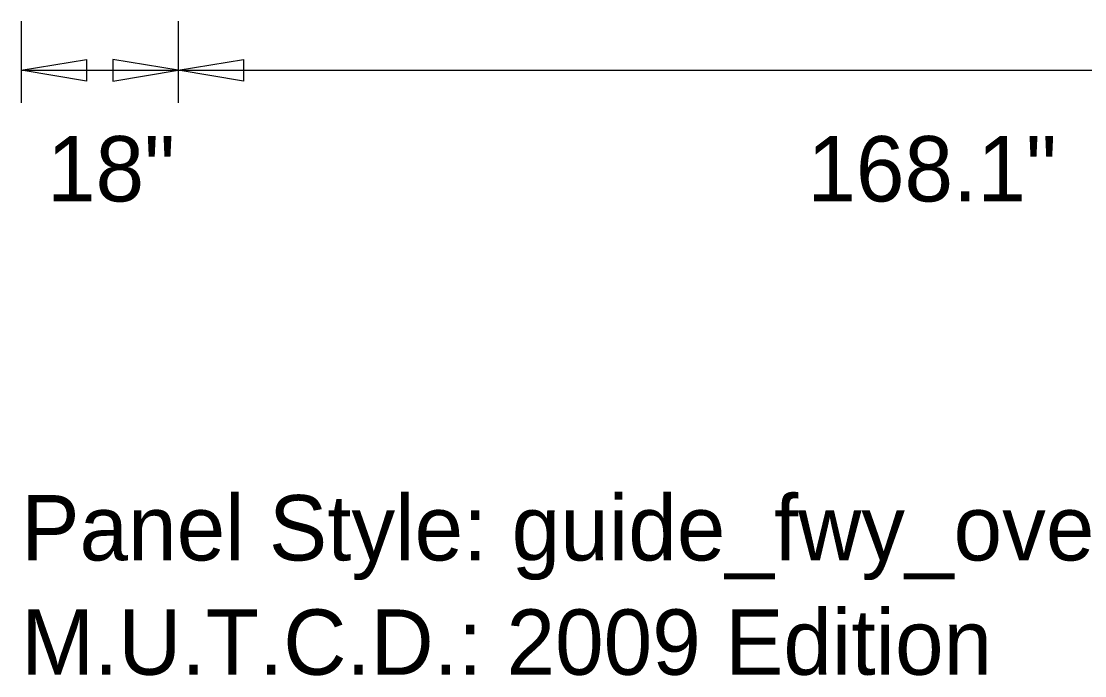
# Model space of a CAD drawing. Extents: x 1806251 to 1809821, y 414895 to 422886.
# Drawn here: x 1809676.575 to 1809677.796, y 415211.213 to 415211.964 of the extents above; entities that cross this region are included whole.
import ezdxf

# ---------------------------------------------------------------- set-up
doc = ezdxf.new("R2010")
doc.units = 0
doc.layers.add('GSDIMS', color=7, linetype='Continuous')

msp = doc.modelspace()

# ---------------------------------------------------------------- linework, layer by layer
at = {"layer": 'GSDIMS'}
for p, q in [((1809676.5754, 415211.9637), (1809676.5754, 415211.8699)), ((1809676.7554, 415211.9637), (1809676.7554, 415211.8699)), ((1809676.7554, 415211.9637), (1809676.7554, 415211.8699)), ((1809676.5754, 415211.9074), (1809676.7554, 415211.9074)), ((1809676.7554, 415211.9074), (1809678.4364, 415211.9074))]:
    msp.add_line(p, q, dxfattribs=at)
for points in [[(1809676.5754, 415211.9074), (1809676.6504, 415211.9199), (1809676.6504, 415211.8949)], [(1809676.7554, 415211.9074), (1809676.6804, 415211.9199), (1809676.6804, 415211.8949)], [(1809676.7554, 415211.9074), (1809676.8304, 415211.9199), (1809676.8304, 415211.8949)]]:
    msp.add_lwpolyline(points, close=True, dxfattribs=at)

# ---------------------------------------------------------------- texts
for s, p in [('18"', (1809676.6049, 415211.7569)), ('168.1"', (1809677.4779, 415211.7569)), ('Panel Style: guide_fwy_overhead.ssi', (1809676.5754, 415211.3449)), ('M.U.T.C.D.: 2009 Edition', (1809676.5754, 415211.2137))]:
    msp.add_text(s, height=0.075, dxfattribs=at).set_placement(p)

doc.saveas('drawing.dxf')
